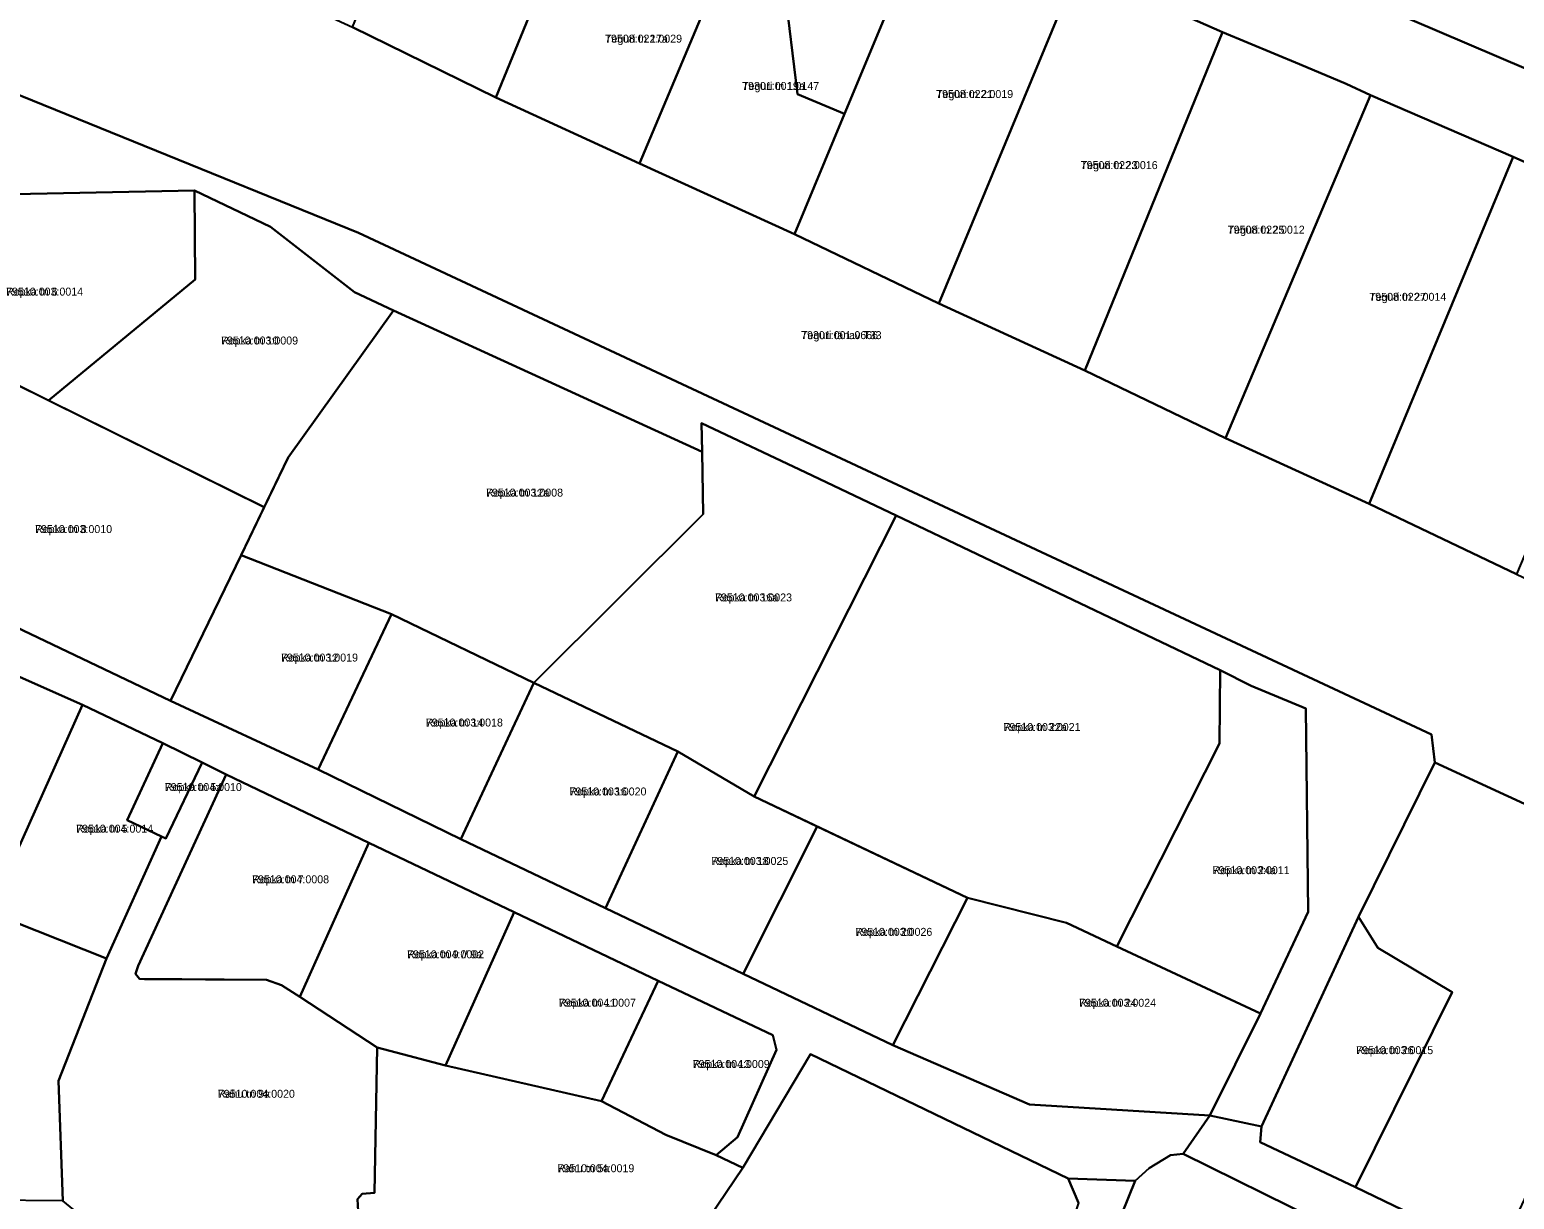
# Model space of a CAD drawing. Extents: x 643847 to 663718, y 6468443 to 6482775.
# Drawn here: x 659394.5 to 659674.1, y 6471788.5 to 6472008.9 of the extents above; entities that cross this region are included whole.
import ezdxf

# ---------------------------------------------------------------- set-up
doc = ezdxf.new("R2010")
doc.units = 0
for name, color, linetype in [('L_AADRESS', 7, 'Continuous'), ('PIIR', 7, 'Continuous'), ('TUNNUS', 7, 'Continuous')]:
    doc.layers.add(name, color=color, linetype=linetype)

msp = doc.modelspace()

# ---------------------------------------------------------------- linework, layer by layer
at = {"layer": 'PIIR'}
for points in [[(659799.34, 6471963.32), (659763.93, 6471964.14), (659599.84, 6472034.26), (659651.73, 6472139.4), (659726.75, 6472123.86), (659792.58, 6472117.39)], [(659509.33, 6472062.42), (659495.85, 6472029.33), (659482.31, 6471996.12), (659455.29, 6472009.42), (659467.72, 6472039.65), (659481.91, 6472074.16)], [(659523.41, 6472017.21), (659537.05, 6472050.32), (659540.28, 6472048.92), (659528.4, 6472020.35), (659536.64, 6472016.91), (659539.12, 6471996.77), (659547.98, 6471993.1), (659538.55, 6471970.38), (659509.38, 6471983.74)], [(659528.4, 6472020.35), (659540.28, 6472048.92), (659565.89, 6472037.76), (659566.04, 6472036.53), (659547.98, 6471993.1), (659539.12, 6471996.77), (659536.64, 6472016.91)], [(659591.88, 6472020.51), (659565.73, 6471957.31), (659538.55, 6471970.38), (659547.98, 6471993.1), (659566.04, 6472036.53), (659565.89, 6472037.76)], [(659619.13, 6472008.43), (659591.88, 6472020.51), (659599.84, 6472034.26), (659763.93, 6471964.14), (659799.34, 6471963.32), (659804.07, 6471929.38), (659803.01, 6471929.86), (659779.72, 6471940.09), (659757.36, 6471949.31), (659743.61, 6471955.05), (659729.7, 6471960.87), (659726.05, 6471962.34), (659701.79, 6471972.5), (659673.86, 6471984.99), (659646.99, 6471996.58), (659642.46, 6471998.69), (659633.62, 6472002.42)], [(659495.85, 6472029.33), (659523.41, 6472017.21), (659509.38, 6471983.74), (659482.31, 6471996.12)], [(659619.13, 6472008.43), (659593.24, 6471944.68), (659565.73, 6471957.31), (659591.88, 6472020.51)], [(659619.7, 6471931.97), (659593.24, 6471944.68), (659619.13, 6472008.43), (659633.62, 6472002.42), (659642.46, 6471998.69), (659646.99, 6471996.58)], [(659673.86, 6471984.99), (659646.78, 6471919.6), (659619.7, 6471931.97), (659646.99, 6471996.58)], [(659673.86, 6471984.99), (659701.79, 6471972.5), (659692.82, 6471949.73), (659687.87, 6471937.91), (659674.5, 6471906.35), (659646.78, 6471919.6)], [(659384.64, 6471945.69), (659358.11, 6471958.81), (659366.84, 6471977.41), (659425.56, 6471978.61), (659425.68, 6471961.85), (659398.08, 6471939.04)], [(659443.17, 6471928.31), (659438.68, 6471918.98), (659398.08, 6471939.04), (659425.68, 6471961.85), (659425.56, 6471978.61), (659439.88, 6471971.78), (659455.65, 6471959.47), (659463.02, 6471956.04)], [(659443.17, 6471928.31), (659463.02, 6471956.04), (659521.12, 6471929.39), (659521.32, 6471917.66), (659489.42, 6471885.86), (659462.63, 6471898.81), (659434.32, 6471909.92)], [(659340.47, 6471920.88), (659349.8, 6471940.95), (659351.91, 6471939.33), (659376.12, 6471927.37), (659384.64, 6471945.69), (659438.68, 6471918.98), (659434.32, 6471909.92), (659421.02, 6471882.47)], [(659516.6, 6471872.91), (659489.42, 6471885.86), (659521.32, 6471917.66), (659521.12, 6471929.39), (659521.04, 6471934.79), (659540.68, 6471925.51), (659557.71, 6471917.38), (659530.97, 6471864.44)], [(659589.75, 6471840.62), (659571.12, 6471845.34), (659530.97, 6471864.44), (659557.71, 6471917.38), (659618.73, 6471888.24), (659618.57, 6471874.42), (659599.26, 6471836.17)], [(659349.42, 6471747.57), (659347.84, 6471793.21), (659346.55, 6471828.66), (659314.87, 6471840.5), (659310.51, 6471851.23), (659328.07, 6471851.96), (659345.63, 6471852.81), (659344.23, 6471893.56), (659345.86, 6471909.37), (659376.96, 6471893.89), (659404.44, 6471881.74), (659386.94, 6471842.68), (659408.95, 6471833.89), (659399.93, 6471810.85), (659400.74, 6471788.28), (659386.72, 6471788.4), (659386.54, 6471775.92), (659388.7, 6471765.4), (659378.69, 6471736.76)], [(659421.02, 6471882.47), (659434.32, 6471909.92), (659462.63, 6471898.81), (659448.83, 6471869.5)], [(659448.83, 6471869.5), (659462.63, 6471898.81), (659489.42, 6471885.86), (659475.72, 6471856.38)], [(659624.53, 6471885.32), (659634.81, 6471881.03), (659635.3, 6471842.72), (659626.28, 6471823.54), (659599.26, 6471836.17), (659618.57, 6471874.42), (659618.73, 6471888.24)], [(659475.72, 6471856.38), (659489.42, 6471885.86), (659516.6, 6471872.91), (659502.93, 6471843.39)], [(659419.58, 6471874.5), (659412.89, 6471859.96), (659419.35, 6471856.9), (659408.95, 6471833.89), (659386.94, 6471842.68), (659404.44, 6471881.74)], [(659427.02, 6471870.82), (659420.16, 6471856.52), (659419.35, 6471856.9), (659412.89, 6471859.96), (659419.58, 6471874.5)], [(659502.93, 6471843.39), (659516.6, 6471872.91), (659530.97, 6471864.44), (659542.81, 6471858.8), (659528.88, 6471831.02)], [(659431.48, 6471868.6), (659414.93, 6471832.56), (659414.43, 6471831.04), (659415.21, 6471830.11), (659416.11, 6471830.05), (659439.1, 6471829.91), (659441.91, 6471828.92), (659445.39, 6471826.69), (659459.97, 6471817.13), (659459.42, 6471789.77), (659457.11, 6471789.61), (659456.26, 6471788.56), (659456.35, 6471786.31), (659405.24, 6471784.53), (659400.74, 6471788.28), (659399.93, 6471810.85), (659408.95, 6471833.89), (659419.35, 6471856.9), (659420.16, 6471856.52), (659427.02, 6471870.82)], [(659458.35, 6471855.72), (659445.39, 6471826.69), (659441.91, 6471828.92), (659439.1, 6471829.91), (659415.21, 6471830.11), (659414.43, 6471831.04), (659414.93, 6471832.56), (659431.48, 6471868.6)], [(659726.31, 6471751), (659736.64, 6471773.34), (659709.49, 6471788.15), (659694.75, 6471796.19), (659691.87, 6471790.95), (659679.96, 6471797.09), (659670.99, 6471777.89), (659644.21, 6471790.84), (659662.42, 6471827.56), (659648.37, 6471835.94), (659644.77, 6471841.74), (659659.13, 6471870.87), (659780.42, 6471814.89), (659817.75, 6471799.3), (659819.49, 6471779.17), (659795.49, 6471779.09), (659785.04, 6471753.17), (659780.64, 6471742.22), (659777.08, 6471743.23), (659766.14, 6471746.33), (659760.77, 6471734.75)], [(659557.07, 6471817.57), (659528.88, 6471831.02), (659542.81, 6471858.8), (659571.12, 6471845.34)], [(659465.37, 6471852.37), (659485.77, 6471842.64), (659472.8, 6471813.73), (659462.34, 6471816.5), (659459.97, 6471817.13), (659445.39, 6471826.69), (659458.35, 6471855.72)], [(659582.78, 6471806.41), (659557.07, 6471817.57), (659571.12, 6471845.34), (659589.75, 6471840.62), (659599.26, 6471836.17), (659626.28, 6471823.54), (659616.77, 6471804.33)], [(659512.84, 6471829.71), (659502.17, 6471807.04), (659472.8, 6471813.73), (659485.77, 6471842.64)], [(659626.21, 6471799.33), (659626.48, 6471802.26), (659644.77, 6471841.74), (659648.37, 6471835.94), (659662.42, 6471827.56), (659644.21, 6471790.84)], [(659534.44, 6471819.45), (659535.16, 6471816.71), (659527.83, 6471800.25), (659523.76, 6471796.86), (659514.3, 6471800.7), (659502.17, 6471807.04), (659512.84, 6471829.71)], [(659462.34, 6471816.5), (659472.8, 6471813.73), (659502.17, 6471807.04), (659514.3, 6471800.7), (659523.76, 6471796.86), (659528.81, 6471794.49), (659520.97, 6471782.84), (659520.12, 6471770.47), (659515.02, 6471770.18), (659456.65, 6471773.55), (659456.35, 6471786.31), (659456.26, 6471788.56), (659457.11, 6471789.61), (659459.42, 6471789.77), (659459.97, 6471817.13)], [(659590.08, 6471792.47), (659592.03, 6471787.88), (659587.03, 6471772.85), (659581.72, 6471760.21), (659515.45, 6471757.87), (659515.27, 6471762.95), (659519.95, 6471763.37), (659520.12, 6471770.47), (659520.97, 6471782.84), (659528.81, 6471794.49), (659541.56, 6471815.87)], [(659636.88, 6471784.7), (659637.33, 6471752.65), (659637.73, 6471723.16), (659626.54, 6471728.45), (659621.91, 6471721.33), (659619.26, 6471717.15), (659598.34, 6471721.61), (659587.61, 6471722.81), (659576.79, 6471728.38), (659585.27, 6471748.83), (659602.7, 6471792.03), (659605.35, 6471794.44), (659609.36, 6471796.85), (659611.76, 6471797.12)]]:
    msp.add_lwpolyline(points, close=True, dxfattribs=at)
for points in [[(659374.03, 6472047.72), (659401.08, 6472034.89), (659428.81, 6472021.73), (659438.58, 6472017.13), (659455.29, 6472009.42), (659482.31, 6471996.12), (659509.38, 6471983.74), (659538.55, 6471970.38), (659565.73, 6471957.31), (659593.24, 6471944.68), (659619.7, 6471931.97), (659646.78, 6471919.6), (659674.5, 6471906.35), (659701.71, 6471893.43), (659715.46, 6471887.27), (659729.12, 6471881.02), (659808.32, 6471844.79), (659812.93, 6471842.65), (659817.75, 6471799.3), (659780.42, 6471814.89), (659659.13, 6471870.87), (659658.51, 6471876.15), (659456.43, 6471970.64), (659371.65, 6472005.08)], [(659371.65, 6472005.08), (659456.43, 6471970.64), (659658.51, 6471876.15), (659659.13, 6471870.87), (659644.77, 6471841.74), (659626.48, 6471802.26), (659616.77, 6471804.33), (659611.76, 6471797.12), (659609.36, 6471796.85), (659605.35, 6471794.44), (659602.7, 6471792.03), (659590.08, 6471792.47), (659541.56, 6471815.87), (659528.81, 6471794.49), (659523.76, 6471796.86), (659527.83, 6471800.25), (659535.16, 6471816.71), (659534.44, 6471819.45), (659512.84, 6471829.71), (659485.77, 6471842.64), (659465.37, 6471852.37), (659458.35, 6471855.72), (659431.48, 6471868.6), (659427.02, 6471870.82), (659419.58, 6471874.5), (659404.44, 6471881.74), (659376.96, 6471893.89)], [(659340.47, 6471920.88), (659421.02, 6471882.47), (659448.83, 6471869.5), (659475.72, 6471856.38), (659502.93, 6471843.39), (659528.88, 6471831.02), (659557.07, 6471817.57), (659582.78, 6471806.41), (659616.77, 6471804.33), (659626.28, 6471823.54), (659635.3, 6471842.72), (659634.81, 6471881.03), (659624.53, 6471885.32), (659618.73, 6471888.24), (659557.71, 6471917.38), (659540.68, 6471925.51), (659521.04, 6471934.79), (659521.12, 6471929.39), (659463.02, 6471956.04), (659455.65, 6471959.47), (659439.88, 6471971.78), (659425.56, 6471978.61), (659366.84, 6471977.41)], [(659636.88, 6471784.7), (659611.76, 6471797.12), (659616.77, 6471804.33), (659626.48, 6471802.26), (659626.21, 6471799.33), (659644.21, 6471790.84), (659670.99, 6471777.89)], [(659592.03, 6471787.88), (659590.08, 6471792.47), (659602.7, 6471792.03), (659585.27, 6471748.83)]]:
    msp.add_lwpolyline(points, dxfattribs=at)

# ---------------------------------------------------------------- texts
at = {"layer": 'L_AADRESS'}
for s, p in [('Teguri tn 17a', (659502.86, 6472006.48)), ('Teguri tn 19a', (659528.68, 6471997.57)), ('Teguri tn 21', (659565.21, 6471996.05)), ('Teguri tn 23', (659592.43, 6471982.66)), ('Teguri tn 25', (659620.12, 6471970.49)), ('Ropka tn 6', (659390.07, 6471958.82)), ('Teguri tn 27', (659646.78, 6471957.84)), ('Teguri tänav T33', (659539.78, 6471950.62)), ('Ropka tn 10', (659430.55, 6471949.61)), ('Ropka tn 12a', (659480.45, 6471920.95)), ('Ropka tn 8', (659395.53, 6471914.08)), ('Ropka tn 16a', (659523.57, 6471901.2)), ('Ropka tn 12', (659441.83, 6471889.87)), ('Ropka tn 14', (659469.12, 6471877.63)), ('Ropka tn 22a', (659577.9, 6471876.78)), ('Ropka tn 5a', (659419.96, 6471865.47)), ('Ropka tn 16', (659496.16, 6471864.64)), ('Ropka tn 5', (659403.26, 6471857.63)), ('Ropka tn 18', (659522.87, 6471851.55)), ('Ropka tn 7', (659436.39, 6471848.09)), ('Ropka tn 24a', (659617.28, 6471849.81)), ('Ropka tn 20', (659549.99, 6471838.19)), ('Ropka tn 9 // 9a', (659465.58, 6471833.96)), ('Ropka tn 11', (659494.17, 6471824.84)), ('Ropka tn 24', (659592.13, 6471824.83)), ('Ropka tn 26', (659644.32, 6471815.9)), ('Ropka tn 13', (659519.37, 6471813.29)), ('Rahu tn 9a', (659429.95, 6471807.68)), ('Rahu tn 5a', (659493.87, 6471793.65))]:
    msp.add_text(s, height=1.5, dxfattribs=at).set_placement(p)
at = {"layer": 'TUNNUS'}
for s, p in [('79508:022:0029', (659502.86, 6472006.48)), ('79301:001:0147', (659528.68, 6471997.57)), ('79508:022:0019', (659565.21, 6471996.05)), ('79508:022:0016', (659592.43, 6471982.66)), ('79508:022:0012', (659620.12, 6471970.49)), ('79510:003:0014', (659390.07, 6471958.82)), ('79508:022:0014', (659646.78, 6471957.84)), ('79510:003:0009', (659430.55, 6471949.61)), ('79301:001:0666', (659539.78, 6471950.62)), ('79510:003:0008', (659480.45, 6471920.95)), ('79510:003:0010', (659395.53, 6471914.08)), ('79510:003:0023', (659523.57, 6471901.2)), ('79510:003:0019', (659441.83, 6471889.87)), ('79510:003:0018', (659469.12, 6471877.63)), ('79510:003:0021', (659577.9, 6471876.78)), ('79510:004:0010', (659419.96, 6471865.47)), ('79510:003:0020', (659496.16, 6471864.64)), ('79510:004:0014', (659403.26, 6471857.63)), ('79510:003:0025', (659522.87, 6471851.55)), ('79510:004:0008', (659436.39, 6471848.09)), ('79510:003:0011', (659617.28, 6471849.81)), ('79510:003:0026', (659549.99, 6471838.19)), ('79510:004:0002', (659465.58, 6471833.96)), ('79510:004:0007', (659494.17, 6471824.84)), ('79510:003:0024', (659592.13, 6471824.83)), ('79510:003:0015', (659644.32, 6471815.9)), ('79510:004:0009', (659519.37, 6471813.29)), ('79510:004:0020', (659429.95, 6471807.68)), ('79510:004:0019', (659493.87, 6471793.65))]:
    msp.add_text(s, height=1.5, dxfattribs=at).set_placement(p)

doc.saveas('drawing.dxf')
